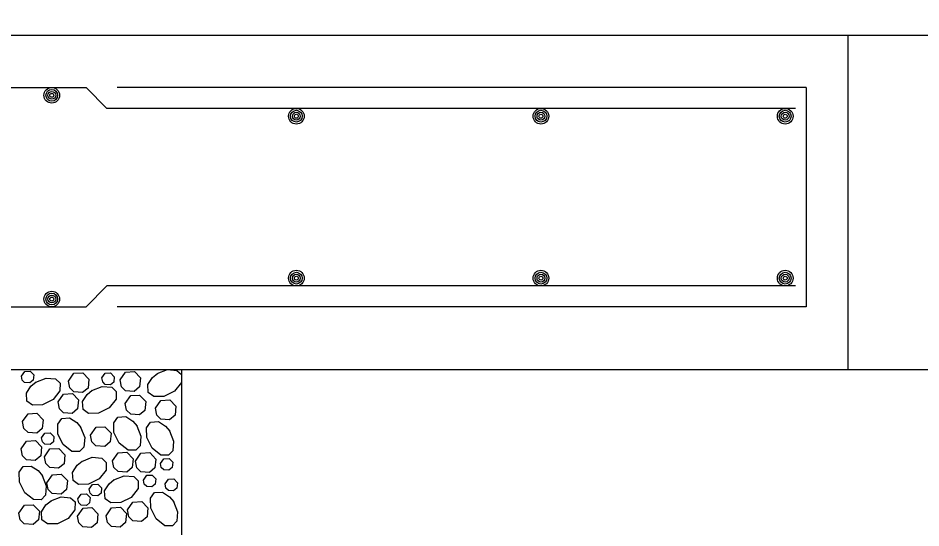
# Model space of a CAD drawing. Extents: x 638079 to 640019, y 297691 to 298879.
# Drawn here: x 638642.99 to 638686.94, y 298570.19 to 298594.98 of the extents above; entities that cross this region are included whole.
import ezdxf

# ---------------------------------------------------------------- set-up
doc = ezdxf.new("R2010")
doc.units = 0
doc.layers.add('1', color=7, linetype='Continuous')

msp = doc.modelspace()

# ---------------------------------------------------------------- linework, layer by layer
at = {"layer": '1'}
for p, q in [((638378.582, 298594.144), (638683.382, 298594.144)), ((638683.382, 298594.144), (638683.382, 298577.888)), ((638683.382, 298594.144), (638749.279, 298594.144)), ((638416.746, 298591.604), (638646.299, 298591.604)), ((638647.315, 298590.588), (638646.299, 298591.604)), ((638681.35, 298591.604), (638647.822, 298591.604)), ((638681.35, 298591.604), (638681.35, 298580.936)), ((638680.843, 298590.588), (638647.315, 298590.588)), ((638647.315, 298581.952), (638646.299, 298580.936)), ((638680.843, 298581.952), (638647.315, 298581.952)), ((638416.746, 298580.936), (638646.299, 298580.936)), ((638681.35, 298580.936), (638647.822, 298580.936)), ((638378.582, 298577.888), (638683.382, 298577.888)), ((638650.946, 298577.888), (638650.946, 298565.696)), ((638650.946, 298577.888), (638715.818, 298577.888))]:
    msp.add_line(p, q, dxfattribs=at)
for points in [[(638643.154, 298577.57), (638643.315, 298577.8), (638643.573, 298577.814), (638643.752, 298577.629), (638643.726, 298577.369), (638643.567, 298577.236), (638643.312, 298577.255), (638643.193, 298577.371), (638643.154, 298577.57)], [(638645.444, 298577.325), (638645.713, 298577.707), (638646.142, 298577.732), (638646.441, 298577.422), (638646.397, 298576.989), (638646.132, 298576.768), (638645.708, 298576.799), (638645.509, 298576.992), (638645.444, 298577.325)], [(638647.075, 298577.482), (638647.237, 298577.711), (638647.494, 298577.726), (638647.674, 298577.54), (638647.648, 298577.28), (638647.489, 298577.148), (638647.234, 298577.166), (638647.114, 298577.282), (638647.076, 298577.482)], [(638647.957, 298577.383), (638648.226, 298577.765), (638648.655, 298577.79), (638648.953, 298577.48), (638648.91, 298577.047), (638648.645, 298576.826), (638648.221, 298576.857), (638648.022, 298577.05), (638647.957, 298577.383)], [(638649.761, 298577.689), (638650.264, 298577.888), (638650.726, 298577.848), (638650.946, 298577.639), (638650.939, 298577.264), (638650.606, 298576.838), (638650.091, 298576.581), (638649.605, 298576.572), (638649.332, 298576.766), (638649.306, 298577.153), (638649.528, 298577.499), (638649.782, 298577.702)], [(638643.851, 298577.276), (638644.354, 298577.475), (638644.816, 298577.435), (638645.035, 298577.226), (638645.028, 298576.851), (638644.695, 298576.425), (638644.18, 298576.168), (638643.694, 298576.159), (638643.421, 298576.353), (638643.395, 298576.74), (638643.617, 298577.086), (638643.871, 298577.289)], [(638646.584, 298576.869), (638647.087, 298577.068), (638647.549, 298577.028), (638647.768, 298576.82), (638647.761, 298576.445), (638647.428, 298576.019), (638646.913, 298575.761), (638646.427, 298575.752), (638646.154, 298575.947), (638646.128, 298576.333), (638646.35, 298576.679), (638646.604, 298576.882)], [(638644.938, 298576.313), (638645.207, 298576.695), (638645.636, 298576.72), (638645.935, 298576.41), (638645.891, 298575.977), (638645.626, 298575.756), (638645.202, 298575.787), (638645.003, 298575.98), (638644.938, 298576.313)], [(638648.21, 298576.238), (638648.479, 298576.62), (638648.908, 298576.645), (638649.206, 298576.335), (638649.163, 298575.902), (638648.898, 298575.681), (638648.474, 298575.712), (638648.275, 298575.905), (638648.21, 298576.238)], [(638649.68, 298576.003), (638649.949, 298576.386), (638650.378, 298576.41), (638650.677, 298576.101), (638650.633, 298575.667), (638650.368, 298575.447), (638649.944, 298575.477), (638649.745, 298575.671), (638649.68, 298576.003)], [(638643.213, 298575.353), (638643.482, 298575.735), (638643.912, 298575.76), (638644.21, 298575.45), (638644.167, 298575.017), (638643.902, 298574.796), (638643.478, 298574.827), (638643.278, 298575.02), (638643.214, 298575.353)], [(638646.036, 298575.083), (638646.236, 298574.58), (638646.196, 298574.118), (638645.987, 298573.898), (638645.612, 298573.905), (638645.186, 298574.238), (638644.928, 298574.753), (638644.92, 298575.239), (638645.114, 298575.512), (638645.501, 298575.538), (638645.847, 298575.316), (638646.049, 298575.062)], [(638648.769, 298575.148), (638648.969, 298574.645), (638648.929, 298574.183), (638648.72, 298573.963), (638648.345, 298573.97), (638647.919, 298574.303), (638647.661, 298574.819), (638647.653, 298575.304), (638647.847, 298575.577), (638648.234, 298575.603), (638648.58, 298575.382), (638648.782, 298575.128)], [(638650.364, 298574.904), (638650.563, 298574.401), (638650.523, 298573.939), (638650.314, 298573.719), (638649.939, 298573.726), (638649.513, 298574.059), (638649.256, 298574.575), (638649.247, 298575.06), (638649.441, 298575.333), (638649.828, 298575.359), (638650.174, 298575.138), (638650.377, 298574.884)], [(638646.519, 298574.702), (638646.788, 298575.085), (638647.218, 298575.109), (638647.516, 298574.8), (638647.473, 298574.366), (638647.208, 298574.146), (638646.784, 298574.176), (638646.584, 298574.37), (638646.52, 298574.702)], [(638643.138, 298574.025), (638643.407, 298574.407), (638643.836, 298574.432), (638644.135, 298574.122), (638644.092, 298573.688), (638643.826, 298573.468), (638643.402, 298573.499), (638643.203, 298573.692), (638643.138, 298574.024)], [(638644.137, 298574.569), (638644.299, 298574.799), (638644.556, 298574.813), (638644.735, 298574.628), (638644.71, 298574.367), (638644.55, 298574.235), (638644.296, 298574.254), (638644.176, 298574.37), (638644.138, 298574.569)], [(638644.274, 298573.645), (638644.543, 298574.027), (638644.973, 298574.052), (638645.271, 298573.742), (638645.228, 298573.309), (638644.963, 298573.088), (638644.539, 298573.119), (638644.339, 298573.312), (638644.275, 298573.645)], [(638646.096, 298573.42), (638646.599, 298573.62), (638647.061, 298573.58), (638647.28, 298573.371), (638647.273, 298572.996), (638646.94, 298572.57), (638646.425, 298572.312), (638645.939, 298572.304), (638645.666, 298572.498), (638645.64, 298572.885), (638645.862, 298573.23), (638646.116, 298573.433)], [(638647.596, 298573.455), (638647.864, 298573.838), (638648.294, 298573.862), (638648.592, 298573.553), (638648.549, 298573.119), (638648.284, 298572.899), (638647.86, 298572.929), (638647.661, 298573.123), (638647.596, 298573.455)], [(638648.702, 298573.439), (638648.971, 298573.821), (638649.4, 298573.846), (638649.699, 298573.536), (638649.655, 298573.103), (638649.39, 298572.882), (638648.966, 298572.913), (638648.767, 298573.106), (638648.702, 298573.439)], [(638649.925, 298573.321), (638650.087, 298573.55), (638650.344, 298573.565), (638650.523, 298573.379), (638650.497, 298573.119), (638650.338, 298572.987), (638650.084, 298573.005), (638649.964, 298573.121), (638649.925, 298573.321)], [(638644.165, 298572.74), (638644.365, 298572.237), (638644.325, 298571.775), (638644.116, 298571.555), (638643.741, 298571.562), (638643.315, 298571.896), (638643.058, 298572.411), (638643.049, 298572.896), (638643.243, 298573.17), (638643.63, 298573.196), (638643.976, 298572.974), (638644.178, 298572.72)], [(638644.394, 298572.386), (638644.663, 298572.769), (638645.092, 298572.793), (638645.391, 298572.484), (638645.348, 298572.05), (638645.082, 298571.83), (638644.658, 298571.86), (638644.459, 298572.054), (638644.394, 298572.386)], [(638647.656, 298572.522), (638648.159, 298572.721), (638648.621, 298572.681), (638648.841, 298572.472), (638648.834, 298572.097), (638648.501, 298571.671), (638647.986, 298571.414), (638647.5, 298571.405), (638647.227, 298571.599), (638647.201, 298571.986), (638647.423, 298572.332), (638647.677, 298572.534)], [(638649.093, 298572.514), (638649.254, 298572.743), (638649.512, 298572.758), (638649.691, 298572.572), (638649.665, 298572.312), (638649.506, 298572.18), (638649.252, 298572.198), (638649.132, 298572.314), (638649.093, 298572.514)], [(638646.458, 298572.072), (638646.619, 298572.302), (638646.877, 298572.317), (638647.056, 298572.131), (638647.03, 298571.871), (638646.871, 298571.738), (638646.616, 298571.757), (638646.497, 298571.873), (638646.458, 298572.072)], [(638650.152, 298572.325), (638650.314, 298572.554), (638650.571, 298572.569), (638650.75, 298572.383), (638650.724, 298572.123), (638650.565, 298571.991), (638650.311, 298572.009), (638650.191, 298572.125), (638650.152, 298572.324)], [(638645.903, 298571.606), (638646.064, 298571.835), (638646.322, 298571.85), (638646.501, 298571.664), (638646.475, 298571.404), (638646.316, 298571.272), (638646.061, 298571.29), (638645.942, 298571.406), (638645.903, 298571.606)], [(638650.559, 298571.471), (638650.758, 298570.968), (638650.718, 298570.506), (638650.509, 298570.286), (638650.134, 298570.293), (638649.708, 298570.627), (638649.451, 298571.142), (638649.442, 298571.627), (638649.636, 298571.901), (638650.023, 298571.927), (638650.369, 298571.705), (638650.572, 298571.451)], [(638644.582, 298571.497), (638645.085, 298571.696), (638645.547, 298571.656), (638645.767, 298571.447), (638645.76, 298571.072), (638645.426, 298570.646), (638644.911, 298570.389), (638644.426, 298570.38), (638644.153, 298570.574), (638644.127, 298570.961), (638644.348, 298571.307), (638644.602, 298571.51)], [(638648.315, 298571.061), (638648.584, 298571.444), (638649.013, 298571.469), (638649.312, 298571.159), (638649.269, 298570.725), (638649.003, 298570.505), (638648.58, 298570.536), (638648.38, 298570.729), (638648.315, 298571.061)], [(638643.031, 298570.907), (638643.3, 298571.29), (638643.73, 298571.314), (638644.028, 298571.005), (638643.985, 298570.571), (638643.72, 298570.35), (638643.296, 298570.381), (638643.096, 298570.574), (638643.032, 298570.907)], [(638645.885, 298570.765), (638646.154, 298571.148), (638646.583, 298571.172), (638646.882, 298570.863), (638646.838, 298570.429), (638646.573, 298570.208), (638646.149, 298570.239), (638645.95, 298570.433), (638645.885, 298570.765)], [(638647.272, 298570.781), (638647.541, 298571.163), (638647.971, 298571.188), (638648.269, 298570.879), (638648.226, 298570.445), (638647.961, 298570.224), (638647.537, 298570.255), (638647.337, 298570.448), (638647.273, 298570.781)]]:
    msp.add_lwpolyline(points, dxfattribs=at)
for centre, radius in [((638644.632, 298591.224), 0.381), ((638644.632, 298591.224), 0.286), ((638644.632, 298591.224), 0.19), ((638644.632, 298591.224), 0.0952), ((638656.537, 298590.208), 0.381), ((638656.537, 298590.208), 0.286), ((638656.537, 298590.208), 0.19), ((638656.537, 298590.208), 0.0952), ((638668.443, 298590.208), 0.381), ((638668.443, 298590.208), 0.286), ((638668.443, 298590.208), 0.19), ((638668.443, 298590.208), 0.0952), ((638680.334, 298590.208), 0.381), ((638680.334, 298590.208), 0.286), ((638680.334, 298590.208), 0.19), ((638680.334, 298590.208), 0.0952), ((638656.537, 298582.332), 0.381), ((638656.537, 298582.332), 0.286), ((638656.537, 298582.332), 0.19), ((638656.537, 298582.332), 0.0952), ((638668.443, 298582.332), 0.381), ((638668.443, 298582.332), 0.286), ((638668.443, 298582.332), 0.19), ((638668.443, 298582.332), 0.0952), ((638680.334, 298582.332), 0.381), ((638680.334, 298582.332), 0.286), ((638680.334, 298582.332), 0.19), ((638680.334, 298582.332), 0.0952), ((638644.632, 298581.316), 0.381), ((638644.632, 298581.316), 0.286), ((638644.632, 298581.316), 0.19), ((638644.632, 298581.316), 0.0952)]:
    msp.add_circle(centre, radius, dxfattribs=at)
msp.add_ellipse((638683.299, 298577.301), major_axis=(-55.517, 0), ratio=0.608854, dxfattribs=at)

doc.saveas('drawing.dxf')
